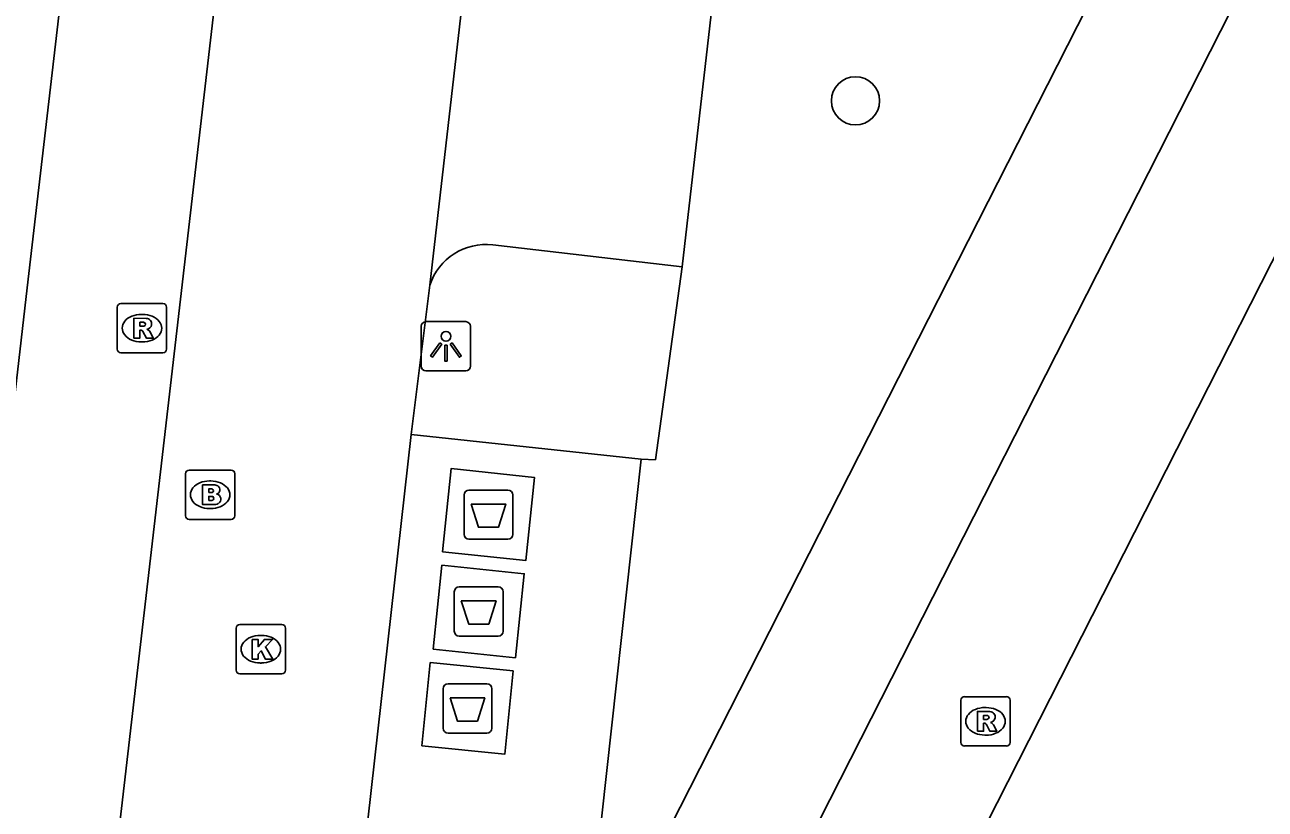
# Model space of a CAD drawing. Extents: x 161243 to 161752, y 384138 to 384885.
# Drawn here: x 161588.31 to 161613.49, y 384535.5 to 384551.41 of the extents above; entities that cross this region are included whole.
import ezdxf

# ---------------------------------------------------------------- set-up
doc = ezdxf.new("R2010")
doc.units = 0
for name, color, linetype in [('IMGEO_Afval_apart_plaats', 7, 'Continuous'), ('IMGEO_Boom', 7, 'Continuous'), ('IMGEO_Brandkraan', 7, 'Continuous'), ('IMGEO_Fietspad_gesloten', 7, 'Continuous'), ('IMGEO_Groenvoorziening', 7, 'Continuous'), ('IMGEO_Kolk', 7, 'Continuous'), ('IMGEO_Lichtpunt', 7, 'Continuous'), ('IMGEO_Pand', 7, 'Continuous'), ('IMGEO_Parkeervlak_open', 7, 'Continuous'), ('IMGEO_Rijbaan_lokaal_open', 7, 'Continuous'), ('IMGEO_Rioolput', 7, 'Continuous'), ('IMGEO_Voetpad_gesloten', 7, 'Continuous'), ('IMGEO_Voetpad_open', 7, 'Continuous')]:
    doc.layers.add(name, color=color, linetype=linetype)

msp = doc.modelspace()

# ---------------------------------------------------------------- linework, layer by layer
at = {"layer": 'IMGEO_Afval_apart_plaats'}
for p, q in [((161597.226, 384541.078), (161597.226, 384541.878)), ((161597.226, 384541.878), (161597.226, 384541.078)), ((161597.326, 384541.978), (161598.116, 384541.978)), ((161598.116, 384541.978), (161597.326, 384541.978)), ((161598.216, 384541.878), (161598.216, 384541.078)), ((161598.216, 384541.078), (161598.216, 384541.878)), ((161598.116, 384540.978), (161597.326, 384540.978)), ((161597.326, 384540.978), (161598.116, 384540.978)), ((161597.028, 384539.113), (161597.028, 384539.913)), ((161597.028, 384539.913), (161597.028, 384539.113)), ((161597.128, 384540.013), (161597.918, 384540.013)), ((161597.918, 384540.013), (161597.128, 384540.013)), ((161598.018, 384539.913), (161598.018, 384539.113)), ((161598.018, 384539.113), (161598.018, 384539.913)), ((161597.918, 384539.013), (161597.128, 384539.013)), ((161597.128, 384539.013), (161597.918, 384539.013)), ((161596.801, 384537.148), (161596.801, 384537.948)), ((161596.801, 384537.948), (161596.801, 384537.148)), ((161596.901, 384538.048), (161597.691, 384538.048)), ((161597.691, 384538.048), (161596.901, 384538.048)), ((161597.791, 384537.948), (161597.791, 384537.148)), ((161597.791, 384537.148), (161597.791, 384537.948)), ((161597.691, 384537.048), (161596.901, 384537.048)), ((161596.901, 384537.048), (161597.691, 384537.048))]:
    msp.add_line(p, q, dxfattribs=at)
for points in [[(161597.369, 384541.692), (161598.073, 384541.692), (161597.924, 384541.222), (161597.518, 384541.222), (161597.369, 384541.692)], [(161597.171, 384539.727), (161597.875, 384539.727), (161597.726, 384539.257), (161597.32, 384539.257), (161597.171, 384539.727)], [(161596.944, 384537.762), (161597.648, 384537.762), (161597.499, 384537.292), (161597.093, 384537.292), (161596.944, 384537.762)]]:
    msp.add_lwpolyline(points, dxfattribs=at)
for centre, start, end in [((161597.326, 384541.878), 90, 180), ((161597.326, 384541.878), 90, 180), ((161598.116, 384541.878), 0, 90), ((161598.116, 384541.878), 360, 90), ((161597.326, 384541.078), 180, 270), ((161597.326, 384541.078), 180, 270), ((161598.116, 384541.078), 270, 0), ((161598.116, 384541.078), 270, 0), ((161597.128, 384539.913), 90, 180), ((161597.128, 384539.913), 90, 180), ((161597.918, 384539.913), 0, 90), ((161597.918, 384539.913), 360, 90), ((161597.128, 384539.113), 180, 270), ((161597.128, 384539.113), 180, 270), ((161597.918, 384539.113), 270, 0), ((161597.918, 384539.113), 270, 0), ((161596.901, 384537.948), 90, 180), ((161596.901, 384537.948), 90, 180), ((161597.691, 384537.948), 0, 90), ((161597.691, 384537.948), 360, 90), ((161596.901, 384537.148), 180, 270), ((161596.901, 384537.148), 180, 270), ((161597.691, 384537.148), 270, 0), ((161597.691, 384537.148), 270, 0)]:
    msp.add_arc(centre, 0.1, start, end, dxfattribs=at)
at = {"layer": 'IMGEO_Boom'}
msp.add_circle((161605.172, 384549.872), 0.489, dxfattribs=at)
at = {"layer": 'IMGEO_Brandkraan'}
for p, q in [((161591.646, 384542.382), (161592.498, 384542.382)), ((161591.571, 384541.456), (161591.571, 384542.308)), ((161592.059, 384542.162), (161592.084, 384542.162)), ((161592.572, 384542.308), (161592.572, 384541.456)), ((161592.082, 384541.602), (161592.057, 384541.602)), ((161592.498, 384541.382), (161591.646, 384541.382))]:
    msp.add_line(p, q, dxfattribs=at)
for points in [[(161591.646, 384542.382), (161592.498, 384542.382)], [(161591.571, 384541.456), (161591.571, 384542.308)], [(161592.572, 384542.308), (161592.572, 384541.456)], [(161591.919, 384542.082), (161591.919, 384541.682), (161592.132, 384541.682)], [(161592.15, 384542.082), (161591.919, 384542.082)], [(161592.098, 384542.001), (161592.044, 384542.001), (161592.044, 384541.925)], [(161592.044, 384541.925), (161592.097, 384541.925)], [(161592.106, 384541.849), (161592.044, 384541.849), (161592.044, 384541.768)], [(161592.044, 384541.768), (161592.106, 384541.768)], [(161592.498, 384541.382), (161591.646, 384541.382)]]:
    msp.add_lwpolyline(points, dxfattribs=at)
for centre, radius, start, end in [((161591.648, 384542.306), 0.0765, 91.552, 178.448), ((161591.648, 384542.306), 0.0765, 91.552, 178.448), ((161592.496, 384542.306), 0.0765, 1.552, 88.448), ((161592.496, 384542.306), 0.0765, 1.552, 88.448), ((161592.099, 384541.963), 0.0379, 267.8285, 90.9355), ((161592.107, 384541.808), 0.0404, 269.8759, 90.5077), ((161592.154, 384541.937), 0.145, 59.4692, 91.5367), ((161592.179, 384541.984), 0.0922, 285.5137, 58.1501), ((161592.184, 384541.792), 0.105, 301.3115, 78.989), ((161592.138, 384541.933), 0.251, 268.6676, 293.5347), ((161591.648, 384541.458), 0.0765, 181.552, 268.448), ((161591.648, 384541.458), 0.0765, 181.552, 268.448), ((161592.496, 384541.458), 0.0765, 271.552, 358.448), ((161592.496, 384541.458), 0.0765, 271.552, 358.448)]:
    msp.add_arc(centre, radius, start, end, dxfattribs=at)
for centre, major_axis, ratio, start_param, end_param in [((161592.058, 384541.882), (-0.387, 0.002), 0.722429, 4.712389, 7.853982), ((161592.083, 384541.882), (-0.39, 0.002), 0.717154, 1.570796, 4.712389)]:
    msp.add_ellipse(centre, major_axis=major_axis, ratio=ratio, start_param=start_param, end_param=end_param, dxfattribs=at)
at = {"layer": 'IMGEO_Fietspad_gesloten'}
for points in [[(161518.014, 384365.014), (161522.72, 384374.49), (161548.308, 384424.931), (161625.518, 384576.727)], [(161520.707, 384363.649), (161526.535, 384375.146), (161550.415, 384422.299), (161627.114, 384573.143), (161627.772, 384574.506), (161627.927, 384574.874), (161628.195, 384575.423)]]:
    msp.add_lwpolyline(points, dxfattribs=at)
at = {"layer": 'IMGEO_Groenvoorziening'}
msp.add_lwpolyline([(161601.652, 384546.508), (161601.112, 384542.592), (161600.822, 384542.605)], dxfattribs=at)
at = {"layer": 'IMGEO_Kolk'}
for p, q in [((161592.601, 384538.323), (161592.601, 384539.175)), ((161592.676, 384539.249), (161593.528, 384539.249)), ((161593.602, 384539.175), (161593.602, 384538.323)), ((161593.089, 384539.029), (161593.114, 384539.029)), ((161593.112, 384538.469), (161593.087, 384538.469)), ((161593.528, 384538.249), (161592.676, 384538.249))]:
    msp.add_line(p, q, dxfattribs=at)
for points in [[(161592.601, 384538.323), (161592.601, 384539.175)], [(161592.676, 384539.249), (161593.528, 384539.249)], [(161593.602, 384539.175), (161593.602, 384538.323)], [(161592.922, 384538.949), (161593.045, 384538.949), (161593.045, 384538.798), (161593.175, 384538.949), (161593.339, 384538.949), (161593.193, 384538.798), (161593.346, 384538.549), (161593.194, 384538.549), (161593.109, 384538.713), (161593.045, 384538.646), (161593.045, 384538.549), (161592.922, 384538.549), (161592.922, 384538.949)], [(161593.528, 384538.249), (161592.676, 384538.249)]]:
    msp.add_lwpolyline(points, dxfattribs=at)
for centre, start, end in [((161592.678, 384539.173), 91.552, 178.448), ((161592.678, 384539.173), 91.552, 178.448), ((161593.526, 384539.173), 1.552, 88.448), ((161593.526, 384539.173), 1.552, 88.448), ((161592.678, 384538.325), 181.552, 268.448), ((161592.678, 384538.325), 181.552, 268.448), ((161593.526, 384538.325), 271.552, 358.448), ((161593.526, 384538.325), 271.552, 358.448)]:
    msp.add_arc(centre, 0.0765, start, end, dxfattribs=at)
for centre, major_axis, ratio, start_param, end_param in [((161593.088, 384538.749), (-0.387, 0.002), 0.722429, 4.712389, 7.853982), ((161593.113, 384538.749), (-0.39, 0.002), 0.717154, 1.570796, 4.712389)]:
    msp.add_ellipse(centre, major_axis=major_axis, ratio=ratio, start_param=start_param, end_param=end_param, dxfattribs=at)
at = {"layer": 'IMGEO_Lichtpunt'}
for p, q in [((161597.261, 384545.393), (161596.453, 384545.393)), ((161597.261, 384545.393), (161596.453, 384545.393)), ((161596.359, 384545.298), (161596.359, 384544.491)), ((161596.359, 384545.298), (161596.359, 384544.491)), ((161597.355, 384544.491), (161597.355, 384545.298)), ((161597.355, 384544.491), (161597.355, 384545.298)), ((161596.453, 384544.397), (161597.261, 384544.397)), ((161596.453, 384544.397), (161597.261, 384544.397))]:
    msp.add_line(p, q, dxfattribs=at)
for points in [[(161596.733, 384544.962), (161596.772, 384544.934), (161596.584, 384544.672), (161596.546, 384544.699), (161596.733, 384544.962)], [(161596.835, 384544.914), (161596.882, 384544.914), (161596.882, 384544.592), (161596.835, 384544.592), (161596.835, 384544.914)], [(161596.945, 384544.934), (161596.983, 384544.961), (161597.17, 384544.699), (161597.131, 384544.671), (161596.945, 384544.934)]]:
    msp.add_lwpolyline(points, dxfattribs=at)
msp.add_circle((161596.858, 384545.096), 0.0994, dxfattribs=at)
for centre, start, end in [((161596.453, 384545.298), 90, 180), ((161596.453, 384545.298), 90, 180), ((161597.261, 384545.298), 0, 90), ((161597.261, 384545.298), 0, 90), ((161596.453, 384544.491), 180, 270), ((161596.453, 384544.491), 180, 270), ((161597.261, 384544.491), 270, 0), ((161597.261, 384544.491), 270, 360)]:
    msp.add_arc(centre, 0.0946, start, end, dxfattribs=at)
at = {"layer": 'IMGEO_Pand'}
msp.add_lwpolyline([(161593.021, 384609.652), (161594.171, 384609.514), (161593.788, 384605.961), (161595.297, 384605.807), (161594.676, 384600.46), (161593.356, 384589.105), (161592.166, 384578.866), (161590.846, 384567.511), (161589.674, 384557.421), (161588.356, 384546.079), (161587.746, 384540.834), (161586.259, 384541.001), (161585.626, 384535.56)], dxfattribs=at)
at = {"layer": 'IMGEO_Parkeervlak_open'}
for points in [[(161603.945, 384566.477), (161601.652, 384546.508)], [(161597.808, 384546.95), (161601.652, 384546.508)]]:
    msp.add_lwpolyline(points, dxfattribs=at)
msp.add_arc((161597.673, 384545.755), 1.203, 83.536, 161.5341, dxfattribs=at)
at = {"layer": 'IMGEO_Rijbaan_lokaal_open'}
for points in [[(161596.833, 384592.139), (161590.199, 384534.878), (161590.1, 384534.683)], [(161596.532, 384546.136), (161599.062, 384568.163)], [(161596.155, 384543.101), (161596.532, 384546.136)], [(161595.141, 384534.076), (161596.155, 384543.101)]]:
    msp.add_lwpolyline(points, dxfattribs=at)
at = {"layer": 'IMGEO_Rioolput'}
for p, q in [((161590.187, 384544.835), (161590.187, 384545.687)), ((161590.262, 384545.761), (161591.114, 384545.761)), ((161591.188, 384545.687), (161591.188, 384544.835)), ((161590.675, 384545.541), (161590.7, 384545.541)), ((161590.698, 384544.981), (161590.673, 384544.981)), ((161591.114, 384544.761), (161590.262, 384544.761)), ((161607.311, 384536.86), (161607.311, 384537.712)), ((161607.386, 384537.786), (161608.238, 384537.786)), ((161607.799, 384537.566), (161607.824, 384537.566)), ((161608.312, 384537.712), (161608.312, 384536.86)), ((161607.822, 384537.006), (161607.797, 384537.006)), ((161608.238, 384536.786), (161607.386, 384536.786))]:
    msp.add_line(p, q, dxfattribs=at)
for points in [[(161590.187, 384544.835), (161590.187, 384545.687)], [(161590.262, 384545.761), (161591.114, 384545.761)], [(161591.188, 384545.687), (161591.188, 384544.835)], [(161590.776, 384545.459), (161590.524, 384545.461), (161590.524, 384545.061)], [(161590.702, 384545.38), (161590.648, 384545.38), (161590.648, 384545.299)], [(161590.524, 384545.061), (161590.648, 384545.061), (161590.648, 384545.223), (161590.659, 384545.223)], [(161590.648, 384545.299), (161590.7, 384545.299)], [(161590.706, 384545.194), (161590.777, 384545.061), (161590.917, 384545.061), (161590.852, 384545.187)], [(161591.114, 384544.761), (161590.262, 384544.761)], [(161607.311, 384536.86), (161607.311, 384537.712)], [(161607.386, 384537.786), (161608.238, 384537.786)], [(161608.312, 384537.712), (161608.312, 384536.86)], [(161607.9, 384537.484), (161607.648, 384537.486), (161607.648, 384537.086)], [(161607.826, 384537.405), (161607.772, 384537.405), (161607.772, 384537.324)], [(161607.772, 384537.324), (161607.824, 384537.324)], [(161607.648, 384537.086), (161607.772, 384537.086), (161607.772, 384537.248), (161607.783, 384537.248)], [(161607.83, 384537.219), (161607.901, 384537.086), (161608.041, 384537.086), (161607.976, 384537.212)], [(161608.238, 384536.786), (161607.386, 384536.786)]]:
    msp.add_lwpolyline(points, dxfattribs=at)
for centre, radius, start, end in [((161590.264, 384545.685), 0.0765, 91.552, 178.448), ((161590.264, 384545.685), 0.0765, 91.552, 178.448), ((161591.112, 384545.685), 0.0765, 1.552, 88.448), ((161591.112, 384545.685), 0.0765, 1.552, 88.448), ((161590.708, 384545.284), 0.0964, 77.0061, 93.1865), ((161590.722, 384545.341), 0.0378, 276.6634, 79.6772), ((161590.775, 384545.349), 0.109, 350.3612, 89.416), ((161590.658, 384545.17), 0.0533, 26.0293, 88.6989), ((161590.684, 384545.488), 0.19, 274.7715, 282.9687), ((161590.773, 384545.349), 0.112, 277.5842, 350.9817), ((161590.757, 384545.134), 0.108, 29.5134, 73.7905), ((161590.264, 384544.837), 0.0765, 181.552, 268.448), ((161590.264, 384544.837), 0.0765, 181.552, 268.448), ((161591.112, 384544.837), 0.0765, 271.552, 358.448), ((161591.112, 384544.837), 0.0765, 271.552, 358.448), ((161607.388, 384537.71), 0.0765, 91.552, 178.448), ((161607.388, 384537.71), 0.0765, 91.552, 178.448), ((161608.236, 384537.71), 0.0765, 1.552, 88.448), ((161608.236, 384537.71), 0.0765, 1.552, 88.448), ((161607.808, 384537.513), 0.19, 274.7715, 282.9687), ((161607.832, 384537.309), 0.0964, 77.0061, 93.1865), ((161607.846, 384537.366), 0.0378, 276.6634, 79.6772), ((161607.899, 384537.374), 0.109, 350.3612, 89.416), ((161607.897, 384537.374), 0.112, 277.5842, 350.9817), ((161607.782, 384537.195), 0.0533, 26.0293, 88.6989), ((161607.881, 384537.159), 0.108, 29.5134, 73.7905), ((161607.388, 384536.862), 0.0765, 181.552, 268.448), ((161607.388, 384536.862), 0.0765, 181.552, 268.448), ((161608.236, 384536.862), 0.0765, 271.552, 358.448), ((161608.236, 384536.862), 0.0765, 271.552, 358.448)]:
    msp.add_arc(centre, radius, start, end, dxfattribs=at)
for centre, major_axis, ratio, start_param, end_param in [((161590.674, 384545.261), (-0.387, 0.002), 0.722429, 4.712389, 7.853982), ((161590.699, 384545.261), (-0.39, 0.002), 0.717154, 1.570796, 4.712389), ((161607.798, 384537.286), (-0.387, 0.002), 0.722429, 4.712389, 7.853982), ((161607.823, 384537.286), (-0.39, 0.002), 0.717154, 1.570796, 4.712389)]:
    msp.add_ellipse(centre, major_axis=major_axis, ratio=ratio, start_param=start_param, end_param=end_param, dxfattribs=at)
at = {"layer": 'IMGEO_Voetpad_gesloten'}
for points in [[(161596.787, 384540.722), (161596.964, 384542.412), (161598.656, 384542.235), (161598.479, 384540.545), (161596.787, 384540.722)], [(161596.6, 384538.748), (161596.777, 384540.452), (161598.447, 384540.278), (161598.27, 384538.574), (161596.6, 384538.748)], [(161596.369, 384536.789), (161596.541, 384538.478), (161598.223, 384538.307), (161598.051, 384536.618), (161596.369, 384536.789)]]:
    msp.add_lwpolyline(points, dxfattribs=at)
at = {"layer": 'IMGEO_Voetpad_open'}
for points in [[(161612.501, 384556.942), (161601.206, 384534.744), (161601.061, 384534.46), (161600.997, 384534.334)], [(161596.155, 384543.101), (161600.822, 384542.605)], [(161600.822, 384542.605), (161599.925, 384534.453)]]:
    msp.add_lwpolyline(points, dxfattribs=at)

doc.saveas('drawing.dxf')
